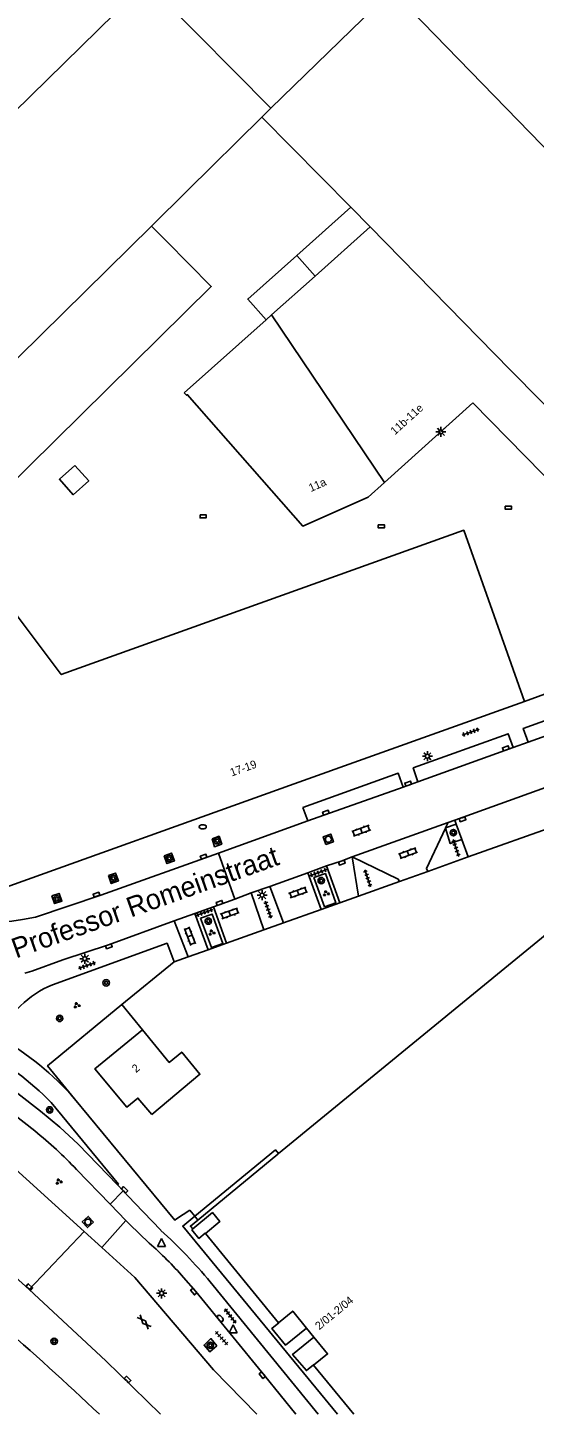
# Model space of a CAD drawing. Extents: x 132999 to 136000, y 398499 to 400501.
# Drawn here: x 134445.1 to 134508.4, y 398500 to 398673.3 of the extents above; entities that cross this region are included whole.
import ezdxf

# ---------------------------------------------------------------- set-up
doc = ezdxf.new("R2010")
doc.units = 0
for name, color, linetype in [('gg-afsc-hekwerk', 7, 'Continuous'), ('gg-afsc-muur', 7, 'Continuous'), ('gg-anno-huisnummerreeks BGT', 7, 'Continuous'), ('gg-anno-openbare ruimte label', 7, 'Continuous'), ('gg-bbg-gedigitaliseerde bebouwing', 7, 'Continuous'), ('gg-bbg-gedigitaliseerde bijgebouw', 7, 'Continuous'), ('gg-bbg-hoofdgebouw', 7, 'Continuous'), ('gg-bbg-luifel en loopbrug', 7, 'Continuous'), ('gg-bbg-onder overbouw', 7, 'Continuous'), ('gg-bbg-pand overbouw', 7, 'Continuous'), ('gg-bbg-toegangstrap', 7, 'Continuous'), ('gg-bbg-tussenscheiding', 7, 'Continuous'), ('gg-knt-verharding', 7, 'Continuous'), ('gg-knt-verharding nz', 7, 'Continuous'), ('gt-grn-weggrens', 7, 'Continuous'), ('gt-symb-boom', 7, 'Continuous'), ('gt-symb-brandkraan', 7, 'Continuous'), ('gt-symb-gesloten verharding', 7, 'Continuous'), ('gt-symb-groenvak', 7, 'Continuous'), ('gt-symb-klinker verharding', 7, 'Continuous'), ('gt-symb-kolk', 7, 'Continuous'), ('gt-symb-kolk center center', 7, 'Continuous'), ('gt-symb-lichtmast', 7, 'Continuous'), ('gt-symb-rioolschacht', 7, 'Continuous'), ('gt-symb-tegel verharding', 7, 'Continuous'), ('gt-symb-waterafsluiter', 7, 'Continuous')]:
    doc.layers.add(name, color=color, linetype=linetype)

# ---------------------------------------------------------------- blocks, each defined once
blk = doc.blocks.new('gt0-KOLK')
at = {"layer": 'gt-symb-kolk'}
blk.add_lwpolyline([(0, 0), (0.37, 0), (0.37, 0.4), (-0.38, 0.4), (-0.38, 0), (0, 0)], dxfattribs=at)
blk = doc.blocks.new('gt0-TEG1')
at = {"layer": 'gt-symb-tegel verharding'}
for p, q in [((-1.12, 0), (1.12, 0)), ((-0.9, -0.25), (-0.9, 0.25)), ((-0.45, -0.25), (-0.45, 0.25)), ((0, -0.25), (0, 0.25)), ((0.45, -0.25), (0.45, 0.25)), ((0.9, -0.25), (0.9, 0.25))]:
    blk.add_line(p, q, dxfattribs=at)
blk = doc.blocks.new('gt0-KOLKCC')
at = {"layer": 'gt-symb-kolk center center'}
blk.add_lwpolyline([(-0.38, 0.2), (0.38, 0.2), (0.38, -0.2), (-0.38, -0.2)], close=True, dxfattribs=at)
blk = doc.blocks.new('gt0-LMAST')
at = {"layer": 'gt-symb-lichtmast'}
for p, q in [((-0.18, 0.17), (-0.45, 0.44)), ((-0.01, 0.25), (-0.01, 0.62)), ((0.17, 0.17), (0.44, 0.44)), ((-0.26, 0), (-0.63, 0)), ((-0.18, -0.18), (-0.45, -0.45)), ((-0.01, -0.25), (-0.01, -0.63)), ((0.44, -0.45), (0.17, -0.18)), ((0.24, 0), (0.62, 0))]:
    blk.add_line(p, q, dxfattribs=at)
blk.add_circle((-0.01, 0), 0.25, dxfattribs=at)
blk = doc.blocks.new('gt0-KL1')
at = {"layer": 'gt-symb-klinker verharding'}
for p, q in [((-1.15, 0.3), (1.15, 0.3)), ((-1, -0.3), (-1, 0.3)), ((-0.5, 0.3), (-0.5, 0.45)), ((0, -0.3), (0, 0.3)), ((0.5, 0.3), (0.5, 0.45)), ((1, -0.3), (1, 0.3)), ((-1.15, -0.3), (1.15, -0.3)), ((-0.5, -0.45), (-0.5, -0.3)), ((0.5, -0.45), (0.5, -0.3))]:
    blk.add_line(p, q, dxfattribs=at)
blk = doc.blocks.new('gt0-BOOM')
at = {"layer": 'gt-symb-boom'}
for radius in [0.4, 0.2]:
    blk.add_circle((0, 0), radius, dxfattribs=at)
blk = doc.blocks.new('gt0-BR')
at = {"layer": 'gt-symb-brandkraan'}
for centre, radius, start, end in [((-0.24, 0), 0.206, 107.5669, 252.4331), ((0.6, -2.66), 3, 106.892, 107.5669), ((0, -0.69), 0.938, 73.108, 106.892), ((-0.6, -2.66), 3, 72.4331, 73.108), ((0.24, 0), 0.206, 287.567, 72.4331), ((0.6, 2.66), 3, 252.4331, 253.108), ((0, 0.69), 0.938, 253.108, 286.8921), ((-0.6, 2.66), 3, 286.8921, 287.567)]:
    blk.add_arc(centre, radius, start, end, dxfattribs=at)
blk = doc.blocks.new('gt0-RS')
at = {"layer": 'gt-symb-rioolschacht'}
blk.add_lwpolyline([(-0.5, -0.5), (0.5, -0.5), (0.5, 0.5), (-0.5, 0.5)], close=True, dxfattribs=at)
blk.add_circle((0, 0), 0.375, dxfattribs=at)
blk = doc.blocks.new('gt0-GRVAK')
at = {"layer": 'gt-symb-groenvak'}
for p, q in [((-0.11, 0.19), (-0.23, 0.24)), ((-0.18, 0.15), (0.09, 0.15)), ((-0.09, 0.21), (-0.16, 0.32)), ((-0.05, 0.21), (-0.05, 0.39)), ((0, 0.21), (0.06, 0.32)), ((0.01, 0.19), (0.13, 0.24)), ((0.26, -0.05), (0.2, 0.06)), ((0.3, -0.05), (0.3, 0.13)), ((0.35, -0.05), (0.41, 0.06)), ((-0.24, -0.23), (-0.36, -0.18)), ((-0.32, -0.26), (-0.05, -0.26)), ((-0.23, -0.21), (-0.29, -0.09)), ((-0.18, -0.2), (-0.18, -0.02)), ((-0.14, -0.21), (-0.07, -0.09)), ((-0.12, -0.23), (0, -0.18)), ((0.24, -0.07), (0.12, -0.02)), ((0.17, -0.11), (0.44, -0.11)), ((0.37, -0.07), (0.49, -0.02))]:
    blk.add_line(p, q, dxfattribs=at)
blk = doc.blocks.new('gt0-GESVH1')
at = {"layer": 'gt-symb-gesloten verharding'}
for p, q in [((-0.99, -0.26), (0.01, 0.24)), ((0.01, -0.26), (-0.99, 0.24)), ((0.01, 0.24), (1.01, -0.26)), ((1.01, 0.24), (0.01, -0.26))]:
    blk.add_line(p, q, dxfattribs=at)
blk = doc.blocks.new('gt0-WAFSL')
at = {"layer": 'gt-symb-waterafsluiter'}
for p, q in [((-0.5, -0.33), (0, 0.67)), ((0, 0.67), (0.5, -0.33)), ((0.5, -0.33), (-0.5, -0.33))]:
    blk.add_line(p, q, dxfattribs=at)

msp = doc.modelspace()

# ---------------------------------------------------------------- linework, layer by layer
at = {"layer": 'gg-afsc-hekwerk'}
for p, q in [((134465.92, 398524.76), (134465.31, 398525.52)), ((134466.3, 398524.28), (134465.92, 398524.76))]:
    msp.add_line(p, q, dxfattribs=at)
at = {"layer": 'gg-afsc-muur'}
for p, q in [((134517.55, 398592.86), (134507.12, 398589.1)), ((134500.09, 398569.66), (134511.37, 398573.69)), ((134495.04, 398567.85), (134500.09, 398569.66)), ((134491.5, 398566.59), (134486.39, 398564.76)), ((134484.05, 398563.93), (134481.71, 398563.09)), ((134486.39, 398564.76), (134484.05, 398563.93)), ((134481.71, 398563.09), (134477.02, 398561.42)), ((134474.58, 398560.55), (134469.89, 398558.87)), ((134477.02, 398561.42), (134474.58, 398560.55)), ((134469.89, 398558.87), (134467.59, 398558.05)), ((134463.37, 398556.54), (134456.83, 398551.2)), ((134465.1, 398557.16), (134463.37, 398556.54)), ((134467.59, 398558.05), (134465.1, 398557.16)), ((134456.83, 398551.2), (134459.4, 398548.06))]:
    msp.add_line(p, q, dxfattribs=at)
at = {"layer": 'gg-bbg-gedigitaliseerde bebouwing'}
for p, q in [((134475.45, 398663.26), (134459.89, 398678.97)), ((134490.42, 398677.8), (134475.45, 398663.26)), ((134558.74, 398607.74), (134491.47, 398677.04)), ((134465.04, 398652.97), (134474.31, 398662.14)), ((134474.31, 398662.14), (134485.42, 398650.86)), ((134465.04, 398652.97), (134460.52, 398648.51)), ((134485.42, 398650.86), (134487.84, 398648.4)), ((134480.96, 398642.26), (134487.84, 398648.4)), ((134464.62, 398627.68), (134474.85, 398636.8))]:
    msp.add_line(p, q, dxfattribs=at)
msp.add_lwpolyline([(134459.4, 398548.06), (134462.75, 398543.98), (134464.3, 398545.26), (134466.57, 398542.49), (134460.57, 398537.46)], dxfattribs=at)
at = {"layer": 'gg-bbg-gedigitaliseerde bijgebouw'}
for p, q in [((134462.39, 398646.62), (134460.52, 398648.51)), ((134478.67, 398644.84), (134480.96, 398642.26)), ((134480.96, 398642.26), (134475.52, 398637.41)), ((134475.52, 398637.41), (134474.85, 398636.8))]:
    msp.add_line(p, q, dxfattribs=at)
for points in [[(134462.39, 398646.62), (134467.99, 398640.95), (134435.43, 398608.87)], [(134478.67, 398644.84), (134472.55, 398639.38), (134474.85, 398636.8)], [(134450.96, 398618.6), (134452.69, 398616.66), (134450.75, 398614.93), (134449.02, 398616.87), (134450.96, 398618.6)]]:
    msp.add_lwpolyline(points, dxfattribs=at)
at = {"layer": 'gg-bbg-hoofdgebouw'}
for p, q in [((134411.55, 398631.55), (134459.89, 398678.97)), ((134489.64, 398616.45), (134500.67, 398626.43)), ((134478.34, 398578.78), (134507.12, 398589.1)), ((134476.39, 398532.59), (134512.56, 398562.24))]:
    msp.add_line(p, q, dxfattribs=at)
for points in [[(134464.62, 398627.68), (134464.9, 398627.36), (134465, 398627.44), (134479.44, 398610.99), (134487.6, 398614.61), (134489.64, 398616.45)], [(134500.67, 398626.43), (134529.05, 398597.52), (134525.35, 398596.4), (134525.56, 398595.77)], [(134428.67, 398595.1), (134439.95, 398605.03), (134440.21, 398604.73), (134440.07, 398604.61), (134449.25, 398592.45), (134499.54, 398610.49), (134507.12, 398589.1)], [(134438.12, 398566.45), (134439.54, 398564.87), (134478.34, 398578.78)], [(134459.4, 398548.06), (134453.43, 398543.16), (134457.45, 398538.37), (134458.83, 398539.52), (134460.57, 398537.46)]]:
    msp.add_lwpolyline(points, dxfattribs=at)
at = {"layer": 'gg-bbg-luifel en loopbrug'}
msp.add_line((134478.67, 398644.84), (134485.42, 398650.86), dxfattribs=at)
at = {"layer": 'gg-bbg-onder overbouw'}
for p, q in [((134476.4, 398511.44), (134467.26, 398522.61)), ((134480.81, 398509.65), (134479.89, 398510.78)), ((134480.78, 398506.15), (134485.8, 398500))]:
    msp.add_line(p, q, dxfattribs=at)
for points in [[(134466.3, 398524.28), (134476.31, 398532.5), (134476.31, 398532.52), (134476.39, 398532.59)], [(134465.67, 398523.18), (134465.38, 398523.53), (134466.3, 398524.28)], [(134467.26, 398522.61), (134469.05, 398524.08), (134468.14, 398525.2), (134465.67, 398523.18)], [(134479.89, 398510.78), (134478.17, 398512.89), (134476.4, 398511.44)], [(134480.78, 398506.15), (134482.53, 398507.55), (134480.81, 398509.65)]]:
    msp.add_lwpolyline(points, dxfattribs=at)
at = {"layer": 'gg-bbg-pand overbouw'}
for points in [[(134465.92, 398524.76), (134476.01, 398533.05), (134476.39, 398532.59)], [(134465.92, 398524.76), (134464.42, 398523.53), (134483.78, 398500)]]:
    msp.add_lwpolyline(points, dxfattribs=at)
at = {"layer": 'gg-bbg-toegangstrap'}
for points in [[(134467.26, 398522.61), (134467.24, 398522.62), (134466.45, 398521.98), (134465.57, 398523.05), (134465.7, 398523.16), (134465.67, 398523.18)], [(134479.89, 398510.78), (134477.27, 398508.64), (134475.56, 398510.71), (134476.42, 398511.42), (134476.4, 398511.44)], [(134480.81, 398509.65), (134478.16, 398507.48), (134479.88, 398505.45), (134480.76, 398506.17), (134480.78, 398506.15)]]:
    msp.add_lwpolyline(points, dxfattribs=at)
at = {"layer": 'gg-bbg-tussenscheiding'}
for p, q in [((134474.31, 398662.14), (134475.45, 398663.26)), ((134460.52, 398648.51), (134425.04, 398613.56)), ((134489.64, 398616.45), (134475.52, 398637.41))]:
    msp.add_line(p, q, dxfattribs=at)
msp.add_lwpolyline([(134487.84, 398648.4), (134505.33, 398630.56), (134536.01, 398599.54)], dxfattribs=at)
at = {"layer": 'gg-knt-verharding'}
for p, q in [((134507.58, 398584.02), (134505.74, 398583.34)), ((134493.81, 398579.06), (134491.98, 398578.36)), ((134479.44, 398575.82), (134480.05, 398574.17)), ((134480.05, 398574.17), (134468.88, 398570.14)), ((134497.6, 398573.96), (134497.28, 398573.29)), ((134498.43, 398574.26), (134497.6, 398573.96)), ((134498.6, 398573.77), (134498.43, 398574.26)), ((134497.28, 398573.29), (134497.26, 398573.24)), ((134498.6, 398573.77), (134497.28, 398573.29)), ((134499.3, 398571.84), (134498.6, 398573.77)), ((134500.09, 398569.66), (134499.3, 398571.84)), ((134470.92, 398564.39), (134468.88, 398570.14)), ((134485.59, 398569.66), (134486.39, 398564.76)), ((134482.41, 398568.54), (134480.07, 398567.68)), ((134480.07, 398567.68), (134481.71, 398563.09)), ((134484.05, 398563.93), (134482.41, 398568.54)), ((134491.5, 398566.59), (134495.04, 398567.85)), ((134475.33, 398565.98), (134473, 398565.16)), ((134477.02, 398561.42), (134475.33, 398565.98)), ((134468.26, 398563.43), (134470.92, 398564.39)), ((134473, 398565.16), (134474.58, 398560.55)), ((134463.36, 398561.68), (134465.94, 398562.6)), ((134465.94, 398562.6), (134468.26, 398563.43)), ((134465.94, 398562.6), (134467.59, 398558.05)), ((134469.89, 398558.87), (134468.26, 398563.43)), ((134465.1, 398557.16), (134463.36, 398561.68)), ((134452.12, 398522.83), (134432.02, 398541.01)), ((134445.95, 398535.41), (134436.95, 398542.42)), ((134455.36, 398526.24), (134451.16, 398530.6)), ((134456.29, 398528.67), (134456.98, 398527.94)), ((134456.98, 398527.94), (134458.43, 398526.4)), ((134457.32, 398524.2), (134455.36, 398526.24)), ((134461.71, 398522.99), (134458.43, 398526.4)), ((134463.64, 398524.44), (134465.31, 398525.52)), ((134454.31, 398520.85), (134457.32, 398524.2)), ((134454.31, 398520.85), (134452.12, 398522.83)), ((134467.87, 398516.56), (134481.36, 398500))]:
    msp.add_line(p, q, dxfattribs=at)
for points in [[(134513.86, 398586.27), (134513.23, 398587.98), (134506.98, 398585.73), (134507.58, 398584.02)], [(134505.74, 398583.34), (134505.11, 398585.05), (134493.23, 398580.79), (134493.81, 398579.06)], [(134491.98, 398578.36), (134491.36, 398580.12), (134479.44, 398575.82)], [(134468.09, 398571.92), (134468.41, 398570.94), (134469.3, 398571.27), (134468.97, 398572.25), (134468.09, 398571.92)], [(134497.26, 398573.24), (134494.88, 398568.22), (134495.04, 398567.85)], [(134497.26, 398573.24), (134497.87, 398571.33), (134499.3, 398571.84)], [(134446.04, 398562.15), (134454.18, 398564.9), (134468.88, 398570.14)], [(134462.11, 398569.8), (134462.45, 398568.82), (134463.39, 398569.16), (134463.04, 398570.15), (134462.11, 398569.8)], [(134491.5, 398566.59), (134491.36, 398566.9), (134485.59, 398569.66)], [(134455.14, 398567.32), (134455.5, 398566.33), (134456.4, 398566.66), (134456.04, 398567.65), (134455.14, 398567.32)], [(134482.14, 398563.42), (134483.56, 398563.92), (134482.25, 398567.58), (134480.82, 398567.07), (134482.14, 398563.42)], [(134448.07, 398564.78), (134448.98, 398565.1), (134449.32, 398564.14), (134448.41, 398563.82), (134448.07, 398564.78)], [(134446.04, 398562.15), (134444.4, 398561.82), (134443.08, 398561.65), (134441.75, 398561.57), (134440.04, 398561.57)], [(134466.65, 398562.01), (134468.09, 398562.52), (134469.43, 398558.85), (134468.02, 398558.35), (134466.65, 398562.01)], [(134463.36, 398561.68), (134455.13, 398558.68), (134449.43, 398556.81)], [(134463.37, 398556.54), (134462.48, 398558.87), (134448.14, 398553.68)], [(134449.43, 398556.81), (134445.57, 398555.37), (134444.68, 398555.12)], [(134450.92, 398539.44), (134447.53, 398543.55), (134456.83, 398551.2)], [(134456.29, 398528.67), (134451.35, 398533.78), (134449.05, 398535.88), (134446.66, 398537.87), (134438.5, 398544.23)], [(134463.64, 398524.44), (134463.42, 398524.28), (134450.92, 398539.44)], [(134448, 398538.98), (134456.4, 398528.77), (134456.29, 398528.67)], [(134445.23, 398515.6), (134438.69, 398521.45), (134432.88, 398526.55), (134420.68, 398536.55)], [(134457.32, 398524.2), (134457.76, 398523.74), (134460.25, 398521.38)], [(134454.31, 398520.85), (134458.45, 398517.11), (134468.27, 398505.54), (134473.7, 398500)], [(134464.51, 398517.11), (134466.07, 398515.33), (134474.64, 398504.86), (134478.58, 398500)], [(134445.23, 398515.6), (134454.83, 398506.68), (134461.65, 398500)], [(134468.69, 398508.57), (134467.83, 398507.79), (134467.1, 398508.64), (134467.96, 398509.46), (134468.69, 398508.57)]]:
    msp.add_lwpolyline(points, dxfattribs=at)
for centre, radius, start, end in [((134452.74, 398542.39), 12.19, 112.1679, 157.2075), ((134423.3, 398515.16), 36.77, 41.3131, 60.3396), ((134420.92, 398512.09), 38.16, 44.7951, 61.7041), ((134414.35, 398495.96), 50.54, 43.2625, 51.3087), ((134417.88, 398474.78), 65.15, 39.884, 47.7235), ((134431.04, 398487.94), 44.4, 41.0788, 48.8675), ((134192.86, 398224.32), 379.74, 46.5487, 49.1338)]:
    msp.add_arc(centre, radius, start, end, dxfattribs=at)
at = {"layer": 'gg-knt-verharding nz'}
for p, q in [((134507.58, 398584.02), (134513.86, 398586.27)), ((134493.81, 398579.06), (134505.74, 398583.34)), ((134480.05, 398574.17), (134491.98, 398578.36)), ((134498.43, 398574.26), (134509.76, 398578.32)), ((134485.59, 398569.66), (134497.6, 398573.96)), ((134475.33, 398565.98), (134480.07, 398567.68)), ((134470.92, 398564.39), (134473, 398565.16))]:
    msp.add_line(p, q, dxfattribs=at)
msp.add_lwpolyline([(134482.41, 398568.54), (134484.23, 398569.14), (134485.59, 398569.66)], dxfattribs=at)
at = {"layer": 'gt-grn-weggrens'}
for p, q in [((134456.98, 398527.94), (134455.36, 398526.24)), ((134452.12, 398522.83), (134445.23, 398515.6))]:
    msp.add_line(p, q, dxfattribs=at)

# ---------------------------------------------------------------- block references
at = {"layer": 'gt-symb-boom'}
for p in [(134498.25, 398572.69), (134468.74, 398571.68), (134462.74, 398569.49), (134455.74, 398566.97), (134481.74, 398566.7), (134448.69, 398564.41), (134467.62, 398561.64), (134454.86, 398553.92), (134449.05, 398549.48), (134447.8, 398538.04), (134448.36, 398509.12), (134467.87, 398508.62)]:
    msp.add_blockref('gt0-BOOM', p, dxfattribs=at)
at = {"layer": 'gt-symb-brandkraan'}
msp.add_blockref('gt0-BR', (134466.93, 398573.43), dxfattribs=at)
at = {"layer": 'gt-symb-brandkraan', "rotation": -48.56622930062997}
msp.add_blockref('gt0-BR', (134469.12, 398511.99), dxfattribs=at)
at = {"layer": 'gt-symb-gesloten verharding', "rotation": 132.9748261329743}
msp.add_blockref('gt0-GESVH1', (134459.61, 398511.51), dxfattribs=at)
at = {"layer": 'gt-symb-groenvak'}
for p in [(134482.33, 398565.09), (134468.04, 398560.18), (134451.18, 398551.1), (134448.93, 398529.07)]:
    msp.add_blockref('gt0-GRVAK', p, dxfattribs=at)
at = {"layer": 'gt-symb-klinker verharding'}
for p, rotation in [((134486.74, 398572.94), 20.247501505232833), ((134492.58, 398570.13), -160.31535726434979), ((134478.85, 398565.21), 19.757899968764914), ((134470.31, 398562.6), -160.06095208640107), ((134465.32, 398559.76), -69.02828943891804)]:
    msp.add_blockref('gt0-KL1', p, dxfattribs=dict(at, rotation=rotation))
at = {"layer": 'gt-symb-kolk'}
for p, rotation in [((134504.87, 398583.05), 19.811811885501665), ((134492.67, 398578.64), 20.30124998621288), ((134482.39, 398575), 19.70395158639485), ((134499.34, 398574.56), -161.51067367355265), ((134467.11, 398569.5), 19.81181188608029), ((134484.23, 398569.14), -161.76430853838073), ((134453.71, 398564.74), 19.57672556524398), ((134469.11, 398563.73), 19.44956876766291), ((134455.13, 398558.68), -159.93365037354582), ((134457.02, 398527.91), -45.81035302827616), ((134445.13, 398515.77), -42.893890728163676), ((134465.95, 398515.47), 129.19668880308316), ((134457.4, 398504.2), -44.51376743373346), ((134474.52, 398505), 129.27731149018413)]:
    msp.add_blockref('gt0-KOLK', p, dxfattribs=dict(at, rotation=rotation))
at = {"layer": 'gt-symb-kolk center center'}
for p in [(134466.97, 398612.23), (134505.12, 398613.32), (134489.25, 398610.98)]:
    msp.add_blockref('gt0-KOLKCC', p, dxfattribs=at)
at = {"layer": 'gt-symb-lichtmast'}
for p in [(134496.7, 398622.79), (134495.01, 398582.25), (134474.36, 398564.88), (134452.2, 398556.94), (134461.8, 398515.12)]:
    msp.add_blockref('gt0-LMAST', p, dxfattribs=at)
at = {"layer": 'gt-symb-rioolschacht'}
for p, rotation in [((134482.63, 398571.87), 19.68464273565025), ((134452.58, 398524.03), 132.20433768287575)]:
    msp.add_blockref('gt0-RS', p, dxfattribs=dict(at, rotation=rotation))
at = {"layer": 'gt-symb-tegel verharding'}
for p, rotation in [((134500.42, 398585.27), -160.29604841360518), ((134498.57, 398570.79), -71.14816421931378), ((134481.37, 398567.7), 20.247501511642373), ((134487.55, 398567), -71.14816421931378), ((134475.1, 398563.07), -71.09393900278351), ((134467.15, 398562.72), 20.247501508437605), ((134452.46, 398556.08), 19.88516511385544), ((134470.36, 398512.29), 127.89006280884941), ((134469.29, 398509.52), 131.9616739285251)]:
    msp.add_blockref('gt0-TEG1', p, dxfattribs=dict(at, rotation=rotation))
at = {"layer": 'gt-symb-waterafsluiter'}
for p in [(134461.76, 398521.3), (134470.71, 398510.5)]:
    msp.add_blockref('gt0-WAFSL', p, dxfattribs=at)

# ---------------------------------------------------------------- texts
at = {"layer": 'gg-anno-huisnummerreeks BGT'}
for s, rotation, p in [('11b-11e', 42.1, (134490.94, 398622.35)), ('11a', 23.9, (134480.44, 398615.26)), ('17-19', 19.7, (134470.55, 398579.71)), ('2', 39.9, (134458.59, 398542.63)), ('2/01-2/04', 39.3, (134481.48, 398510.49))]:
    msp.add_text(s, height=1, rotation=rotation, dxfattribs=at).set_placement(p)
at = {"layer": 'gg-anno-openbare ruimte label'}
msp.add_text('Professor Romeinstraat', height=2.5, rotation=19.6, dxfattribs=at).set_placement((134443.59, 398556.96))

doc.saveas('drawing.dxf')
